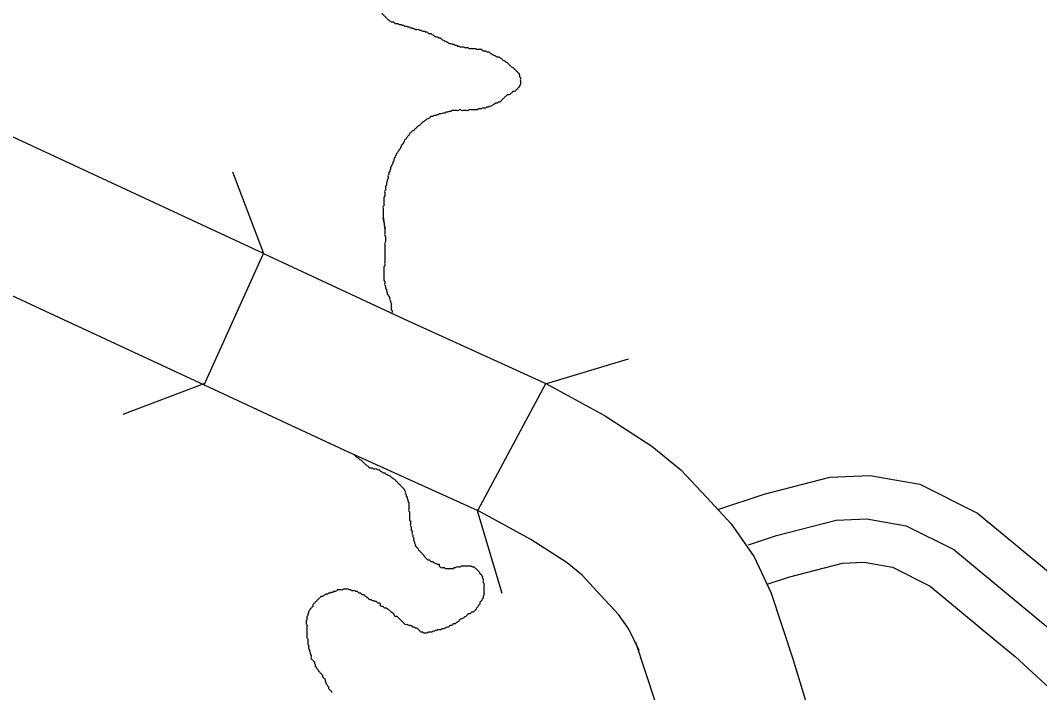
# Model space of a CAD drawing. Extents: x 813775 to 1157140, y 1757555 to 1979907.
# Drawn here: x 1046793 to 1050331, y 1804885 to 1807217 of the extents above; entities that cross this region are included whole.
import ezdxf

# ---------------------------------------------------------------- set-up
doc = ezdxf.new("R2010")
doc.units = 0
for name, color, linetype in [('Level 10', 7, 'Continuous'), ('Level 31', 7, 'Continuous'), ('Level 35', 7, 'Continuous'), ('Level 37', 7, 'Continuous')]:
    doc.layers.add(name, color=color, linetype=linetype)

msp = doc.modelspace()

# ---------------------------------------------------------------- linework, layer by layer
at = {"layer": 'Level 10'}
for points in [[(1047637.4, 1806407.4), (1046453.9, 1806956.8), (1045589.3, 1807364), (1045049.1, 1807613.7), (1044748.8, 1807753), (1044515.4, 1807863.1), (1044342.4, 1807963.8), (1044307.5, 1807994), (1044148.2, 1808122.6), (1043998, 1808244.4), (1043853.1, 1808384.2), (1043666.8, 1808578.7), (1043525.1, 1808733.5), (1043428.3, 1808850.7), (1043335.5, 1808972.9), (1043215.2, 1809173.3)], [(1042786.6, 1808915.8), (1042920.9, 1808692.1), (1043036.3, 1808540.2), (1043147.6, 1808405.4), (1043301.8, 1808236.9), (1043498.9, 1808031.3), (1043666.3, 1807869.7), (1043833.7, 1807733.9), (1043986.6, 1807610.4), (1044050.4, 1807555.2), (1044282.6, 1807420.1), (1044536.8, 1807300.1), (1044839, 1807160), (1045377.9, 1806910.9), (1046242.1, 1806503.8), (1047430.8, 1805952.1)], [(1047430.8, 1805952.1), (1047637.4, 1806407.4)], [(1047637.4, 1806407.4), (1048126.9, 1806180.2), (1048617, 1805956.8)], [(1047430.8, 1805952.1), (1047918.6, 1805725.7), (1048380.9, 1805516)], [(1048380.9, 1805516), (1048617, 1805956.8)], [(1048617, 1805956.8), (1048820.3, 1805845.6), (1048985.2, 1805739.7), (1049086, 1805656.9), (1049174.1, 1805562.5), (1049260, 1805470.2), (1049339.8, 1805356.2), (1049399.1, 1805230.1)], [(1048940.3, 1805030.8), (1048905.5, 1805104.6), (1048870.3, 1805155), (1048808.3, 1805221.6), (1048743, 1805291.6), (1048690.4, 1805334.8), (1048565, 1805415.3), (1048380.9, 1805516)], [(1049399.1, 1805230.1), (1049474.7, 1805002.1), (1049534, 1804804.6), (1049600, 1804569), (1049668.1, 1804334.6), (1049703.5, 1804213.2), (1049740.7, 1804116.3), (1049781.6, 1804010.5), (1049828.6, 1803923.2), (1049867.4, 1803859.4), (1049931.3, 1803776.2), (1050006.9, 1803700.6), (1050022.3, 1803683.4)], [(1049643.4, 1803357), (1049554.7, 1803445.7), (1049454.3, 1803576.3), (1049394.5, 1803674.7), (1049326.5, 1803801.1), (1049274.2, 1803936.5), (1049229.3, 1804053.3), (1049188, 1804194.9), (1049119.2, 1804431.8), (1049053.7, 1804665.3), (1048997.9, 1804851.5), (1048929.2, 1805058.5)]]:
    msp.add_lwpolyline(points, dxfattribs=at)
at = {"layer": 'Level 31'}
for points in [[(1049213.7, 1805519.9), (1049374.7, 1805573.3), (1049602.3, 1805631.9), (1049741.5, 1805638.3), (1049915.4, 1805607.2), (1050115.4, 1805507.1), (1050367.1, 1805298.4)], [(1049384.8, 1805260.5), (1049459.5, 1805285.3), (1049647, 1805333.7), (1049721.7, 1805337.1), (1049819.9, 1805319.5), (1049950.4, 1805254.2), (1050175.7, 1805067.5)], [(1050175.7, 1805067.5), (1050245.3, 1805009.7), (1050598.4, 1804685.3), (1050890.8, 1804427.4), (1050973.5, 1804365.4)]]:
    msp.add_lwpolyline(points, dxfattribs=at)
at = {"layer": 'Level 35'}
for points in [[(1049320.4, 1805397.2), (1049417.1, 1805429.3), (1049624.6, 1805482.8)], [(1049624.6, 1805482.8), (1049731.6, 1805487.7), (1049867.7, 1805463.3), (1050032.9, 1805380.6), (1050344, 1805122.8), (1050698.8, 1804796.8), (1050985.6, 1804543.9), (1051218.9, 1804368.7), (1051573.7, 1804222.8), (1051826.4, 1804110.9), (1051928.5, 1804106), (1052050, 1804120.6), (1052307.6, 1804149.8), (1052643, 1804174.1), (1053328.3, 1804203.3), (1053912.1, 1804232.5)], [(1048227.9, 1805335.9), (1048241.4, 1805329.8)]]:
    msp.add_lwpolyline(points, dxfattribs=at)
for points in [[(1048051.9, 1807383.5), (1048049, 1807380.6), (1048046.2, 1807374.9), (1048043.3, 1807369.1), (1048043.3, 1807363.4), (1048040.4, 1807360.5), (1048037.5, 1807354.8), (1048034.7, 1807349), (1048034.7, 1807343.3), (1048031.8, 1807340.4), (1048028.9, 1807337.5), (1048026.1, 1807331.8), (1048026.1, 1807326), (1048023.2, 1807323.2), (1048023.2, 1807317.4), (1048020.3, 1807314.5), (1048020.3, 1807308.8), (1048020.3, 1807303.1), (1048020.3, 1807297.3), (1048020.3, 1807291.6), (1048023.2, 1807288.7), (1048023.2, 1807282.9), (1048026.1, 1807280.1), (1048026.1, 1807274.3), (1048028.9, 1807271.5), (1048031.8, 1807268.6), (1048034.7, 1807262.8), (1048037.5, 1807260), (1048040.4, 1807254.2), (1048043.3, 1807248.5), (1048046.2, 1807245.6), (1048049, 1807239.9), (1048051.9, 1807237), (1048054.8, 1807234.1), (1048057.6, 1807231.2), (1048060.5, 1807228.4), (1048063.4, 1807225.5), (1048066.3, 1807222.6), (1048069.1, 1807219.8), (1048072, 1807216.9), (1048077.7, 1807214), (1048083.5, 1807211.1), (1048089.2, 1807211.1), (1048092.1, 1807208.3), (1048097.8, 1807205.4), (1048103.6, 1807205.4), (1048109.3, 1807202.5), (1048115.1, 1807202.5), (1048117.9, 1807199.7), (1048123.7, 1807199.7), (1048126.5, 1807196.8), (1048132.3, 1807196.8), (1048138, 1807193.9), (1048143.8, 1807193.9), (1048146.6, 1807191), (1048152.4, 1807191), (1048155.3, 1807188.2), (1048161, 1807188.2), (1048163.9, 1807185.3), (1048169.6, 1807185.3), (1048175.4, 1807185.3), (1048178.2, 1807182.4), (1048184, 1807182.4), (1048189.7, 1807179.5), (1048195.5, 1807179.5), (1048198.3, 1807176.7), (1048204.1, 1807176.7), (1048206.9, 1807173.8), (1048212.7, 1807170.9), (1048218.4, 1807170.9), (1048221.3, 1807168.1), (1048227, 1807165.2), (1048229.9, 1807162.3), (1048235.6, 1807159.4), (1048241.4, 1807159.4), (1048244.3, 1807156.6), (1048250, 1807156.6), (1048252.9, 1807153.7), (1048255.7, 1807150.8), (1048261.5, 1807148), (1048267.2, 1807145.1), (1048273, 1807142.2), (1048278.7, 1807139.3), (1048281.6, 1807136.5), (1048287.3, 1807136.5), (1048293.1, 1807133.6), (1048298.8, 1807133.6), (1048301.7, 1807130.7), (1048307.4, 1807130.7), (1048310.3, 1807127.8), (1048316, 1807127.8)], [(1048316, 1807127.8), (1048318.9, 1807125), (1048324.7, 1807125), (1048330.4, 1807125), (1048336.1, 1807122.1), (1048341.9, 1807122.1), (1048347.6, 1807122.1), (1048350.5, 1807119.2), (1048356.2, 1807119.2), (1048362, 1807119.2), (1048367.7, 1807119.2), (1048373.5, 1807119.2), (1048376.3, 1807116.4), (1048382.1, 1807116.4), (1048387.8, 1807116.4), (1048393.6, 1807116.4), (1048396.4, 1807113.5), (1048402.2, 1807110.6), (1048407.9, 1807110.6), (1048413.7, 1807107.7), (1048419.4, 1807107.7), (1048422.3, 1807104.9), (1048425.1, 1807102), (1048430.9, 1807099.1), (1048436.6, 1807096.3), (1048442.4, 1807093.4), (1048448.1, 1807090.5), (1048453.9, 1807090.5), (1048456.7, 1807087.6), (1048462.5, 1807084.8), (1048465.3, 1807081.9), (1048468.2, 1807079), (1048474, 1807076.1), (1048476.8, 1807073.3), (1048482.6, 1807070.4), (1048485.4, 1807067.5), (1048488.3, 1807064.7), (1048491.2, 1807061.8), (1048494.1, 1807058.9), (1048496.9, 1807056), (1048502.7, 1807053.2), (1048505.5, 1807050.3), (1048508.4, 1807047.4), (1048511.3, 1807044.6), (1048514.2, 1807041.7), (1048517, 1807038.8), (1048519.9, 1807035.9), (1048522.8, 1807033.1), (1048525.6, 1807027.3), (1048525.6, 1807021.6), (1048528.5, 1807018.7), (1048528.5, 1807013), (1048528.5, 1807007.2), (1048528.5, 1807001.5), (1048528.5, 1806995.7), (1048525.6, 1806990), (1048522.8, 1806984.2), (1048519.9, 1806981.4), (1048517, 1806978.5), (1048514.2, 1806975.6), (1048511.3, 1806972.7), (1048508.4, 1806969.9), (1048502.7, 1806969.9), (1048499.8, 1806967), (1048496.9, 1806964.1), (1048494.1, 1806961.3), (1048488.3, 1806958.4), (1048482.6, 1806958.4), (1048479.7, 1806955.5), (1048476.8, 1806952.6), (1048474, 1806949.8), (1048471.1, 1806946.9), (1048468.2, 1806944), (1048465.3, 1806941.2), (1048462.5, 1806938.3), (1048459.6, 1806935.4), (1048456.7, 1806932.5), (1048451, 1806932.5), (1048448.1, 1806929.7), (1048442.4, 1806929.7), (1048439.5, 1806926.8), (1048433.8, 1806923.9), (1048430.9, 1806921), (1048425.1, 1806918.2), (1048419.4, 1806918.2), (1048416.5, 1806915.3), (1048410.8, 1806915.3), (1048407.9, 1806912.4), (1048402.2, 1806912.4), (1048396.4, 1806912.4), (1048393.6, 1806909.6)], [(1048393.6, 1806909.6), (1048387.8, 1806909.6), (1048382.1, 1806909.6), (1048379.2, 1806906.7), (1048373.5, 1806906.7), (1048367.7, 1806906.7), (1048362, 1806906.7), (1048356.2, 1806906.7), (1048350.5, 1806906.7), (1048347.6, 1806903.8), (1048341.9, 1806903.8), (1048336.1, 1806903.8), (1048330.4, 1806903.8), (1048324.7, 1806903.8), (1048321.8, 1806906.7), (1048316, 1806906.7), (1048313.2, 1806903.8), (1048307.4, 1806903.8), (1048301.7, 1806903.8), (1048295.9, 1806903.8), (1048290.2, 1806903.8), (1048287.3, 1806900.9), (1048281.6, 1806900.9), (1048275.8, 1806898.1), (1048270.1, 1806898.1), (1048267.2, 1806895.2), (1048261.5, 1806895.2), (1048252.9, 1806892.3), (1048247.1, 1806892.3), (1048244.3, 1806889.4), (1048238.5, 1806889.4), (1048235.6, 1806886.6), (1048229.9, 1806886.6), (1048224.2, 1806883.7), (1048218.4, 1806883.7), (1048215.6, 1806880.8), (1048212.7, 1806878), (1048206.9, 1806875.1), (1048201.2, 1806872.2), (1048198.3, 1806869.3), (1048195.5, 1806866.5), (1048189.7, 1806863.6), (1048186.8, 1806860.7), (1048184, 1806857.9), (1048181.1, 1806855), (1048178.2, 1806852.1), (1048172.5, 1806849.2), (1048169.6, 1806846.4), (1048166.7, 1806843.5), (1048163.9, 1806840.6), (1048161, 1806837.7), (1048158.1, 1806834.9), (1048152.4, 1806832), (1048149.5, 1806829.1), (1048146.6, 1806826.3), (1048143.8, 1806823.4), (1048140.9, 1806817.6), (1048138, 1806814.8), (1048135.2, 1806811.9), (1048132.3, 1806806.2), (1048129.4, 1806803.3), (1048126.5, 1806800.4), (1048123.7, 1806794.7), (1048120.8, 1806788.9), (1048117.9, 1806786), (1048115.1, 1806780.3), (1048112.2, 1806774.6), (1048109.3, 1806768.8), (1048106.4, 1806765.9), (1048103.6, 1806760.2), (1048100.7, 1806757.3), (1048097.8, 1806751.6), (1048095, 1806745.8), (1048092.1, 1806740.1), (1048089.2, 1806734.3), (1048089.2, 1806728.6), (1048086.3, 1806725.7), (1048086.3, 1806720), (1048083.5, 1806717.1), (1048080.6, 1806711.4), (1048077.7, 1806705.6), (1048077.7, 1806699.9), (1048074.9, 1806697), (1048074.9, 1806691.3), (1048072, 1806688.4), (1048072, 1806682.6), (1048069.1, 1806679.8), (1048069.1, 1806674), (1048069.1, 1806668.3), (1048066.3, 1806662.5), (1048066.3, 1806656.8)], [(1048066.3, 1806656.8), (1048063.4, 1806651.1), (1048063.4, 1806645.3), (1048060.5, 1806639.6), (1048060.5, 1806633.8), (1048060.5, 1806628.1), (1048057.6, 1806625.2), (1048057.6, 1806619.5), (1048057.6, 1806613.7), (1048057.6, 1806608), (1048054.8, 1806602.2), (1048054.8, 1806596.5), (1048054.8, 1806590.7), (1048054.8, 1806585), (1048054.8, 1806579.2), (1048054.8, 1806573.5), (1048051.9, 1806570.6), (1048051.9, 1806564.9), (1048051.9, 1806559.1), (1048051.9, 1806553.4), (1048051.9, 1806547.7), (1048051.9, 1806541.9), (1048057.6, 1806499.7), (1048051.9, 1806530.4), (1048051.9, 1806528.7)], [(1048060.5, 1806493.9), (1048057.6, 1806499.7), (1048057.6, 1806493.9), (1048057.6, 1806488.2), (1048057.6, 1806482.5), (1048057.6, 1806476.7), (1048057.6, 1806471), (1048060.5, 1806465.2), (1048060.5, 1806459.5), (1048060.5, 1806453.7), (1048060.5, 1806448), (1048057.6, 1806445.1), (1048057.6, 1806439.4), (1048057.6, 1806433.6), (1048057.6, 1806427.9), (1048057.6, 1806422.1), (1048057.6, 1806416.4), (1048057.6, 1806410.7), (1048057.6, 1806404.9), (1048057.6, 1806399.2), (1048057.6, 1806393.4), (1048057.6, 1806387.7), (1048057.6, 1806381.9), (1048057.6, 1806376.2), (1048057.6, 1806370.4), (1048057.6, 1806364.7), (1048054.8, 1806361.8), (1048054.8, 1806356.1), (1048054.8, 1806350.3), (1048054.8, 1806344.6), (1048054.8, 1806338.8), (1048054.8, 1806333.1), (1048054.8, 1806327.4), (1048054.8, 1806321.6), (1048054.8, 1806315.9), (1048057.6, 1806310.1), (1048057.6, 1806304.4), (1048057.6, 1806298.6), (1048060.5, 1806292.9), (1048060.5, 1806287.1), (1048063.4, 1806284.3), (1048063.4, 1806278.5), (1048066.3, 1806272.8), (1048066.3, 1806267), (1048069.1, 1806264.2), (1048072, 1806258.4), (1048074.9, 1806252.7), (1048074.9, 1806246.9), (1048077.7, 1806244.1), (1048077.7, 1806238.3), (1048080.6, 1806235.4), (1048080.6, 1806229.7), (1048080.6, 1806224), (1048080.6, 1806218.2), (1048080.6, 1806212.5), (1048083.5, 1806209.6), (1048083.5, 1806203.8), (1048083.7, 1806203.5)], [(1047950.4, 1805710.8), (1047951.4, 1805709.8), (1047954.3, 1805706.9), (1047957.2, 1805704.1), (1047960, 1805701.2), (1047965.8, 1805698.3), (1047968.6, 1805695.5), (1047974.4, 1805692.6)], [(1047974.4, 1805692.6), (1047977.2, 1805689.7), (1047980.1, 1805686.8), (1047983, 1805684), (1047985.9, 1805681.1), (1047988.7, 1805678.2), (1047991.6, 1805675.4), (1047994.5, 1805672.5), (1048000.2, 1805669.6), (1048003.1, 1805666.7), (1048008.8, 1805663.9), (1048014.6, 1805663.9), (1048017.4, 1805661), (1048023.2, 1805661), (1048028.9, 1805661), (1048031.8, 1805658.1), (1048037.5, 1805658.1), (1048040.4, 1805655.2), (1048043.3, 1805652.4), (1048049, 1805649.5), (1048051.9, 1805646.6), (1048057.6, 1805646.6), (1048060.5, 1805643.8), (1048066.3, 1805640.9), (1048072, 1805638), (1048077.7, 1805635.1), (1048080.6, 1805632.3), (1048083.5, 1805629.4), (1048089.2, 1805626.5), (1048092.1, 1805623.7), (1048095, 1805620.8), (1048097.8, 1805617.9), (1048100.7, 1805615), (1048103.6, 1805612.2), (1048106.5, 1805609.3), (1048109.3, 1805606.4), (1048112.2, 1805603.5), (1048115.1, 1805600.7), (1048117.9, 1805597.8), (1048120.8, 1805594.9), (1048123.7, 1805592.1), (1048126.5, 1805586.3), (1048129.4, 1805580.6), (1048129.4, 1805574.8), (1048132.3, 1805571.9), (1048132.3, 1805566.2), (1048135.2, 1805563.3), (1048135.2, 1805557.6), (1048138, 1805554.7), (1048138, 1805549), (1048140.9, 1805543.2), (1048140.9, 1805537.5), (1048140.9, 1805531.7), (1048140.9, 1805526), (1048140.9, 1805520.2), (1048140.9, 1805514.5), (1048143.8, 1805511.6), (1048143.8, 1805505.9), (1048143.8, 1805500.1), (1048143.8, 1805494.4), (1048143.8, 1805488.7), (1048143.8, 1805482.9), (1048146.6, 1805480), (1048146.6, 1805474.3), (1048146.6, 1805468.5), (1048146.6, 1805462.8), (1048149.5, 1805459.9), (1048149.5, 1805454.2), (1048149.5, 1805448.4), (1048152.4, 1805445.6), (1048152.4, 1805439.8), (1048152.4, 1805434.1), (1048155.3, 1805431.2), (1048155.3, 1805425.5), (1048158.1, 1805422.6), (1048158.1, 1805416.8), (1048158.1, 1805411.1), (1048161, 1805408.2), (1048161, 1805402.5), (1048163.9, 1805399.6), (1048163.9, 1805393.9), (1048166.7, 1805391), (1048169.6, 1805388.1), (1048172.5, 1805385.3), (1048175.4, 1805379.5), (1048178.2, 1805376.6), (1048181.1, 1805373.8), (1048184, 1805370.9), (1048186.8, 1805368), (1048189.7, 1805365.1), (1048192.6, 1805362.3)], [(1048192.6, 1805362.3), (1048195.5, 1805356.5), (1048198.3, 1805353.7), (1048201.2, 1805350.8), (1048204.1, 1805347.9), (1048206.9, 1805345), (1048212.7, 1805345), (1048215.6, 1805342.2), (1048218.4, 1805339.3), (1048224.2, 1805339.3), (1048227, 1805336.4), (1048227.9, 1805335.9)], [(1048241.4, 1805329.8), (1048247.1, 1805329.8), (1048247.1, 1805324.1), (1048250, 1805321.2), (1048252.9, 1805318.3), (1048258.6, 1805318.3), (1048264.4, 1805318.3), (1048267.2, 1805315.5), (1048273, 1805315.5), (1048278.7, 1805315.5), (1048284.5, 1805315.5), (1048290.2, 1805315.5), (1048295.9, 1805315.5), (1048298.8, 1805318.3), (1048304.6, 1805318.3), (1048307.4, 1805321.2), (1048313.2, 1805321.2), (1048318.9, 1805321.2), (1048324.7, 1805324.1), (1048330.4, 1805324.1), (1048336.1, 1805324.1), (1048341.9, 1805324.1), (1048347.6, 1805324.1), (1048353.4, 1805324.1), (1048359.1, 1805324.1), (1048362, 1805321.2), (1048367.7, 1805321.2), (1048370.6, 1805318.3), (1048373.5, 1805315.5), (1048376.3, 1805312.6), (1048379.2, 1805309.7), (1048382.1, 1805306.8), (1048385, 1805304), (1048387.8, 1805298.2), (1048390.7, 1805295.4), (1048393.6, 1805292.5), (1048396.4, 1805289.6), (1048396.4, 1805283.9), (1048399.3, 1805278.1), (1048399.3, 1805272.4), (1048399.3, 1805266.6), (1048402.2, 1805263.8), (1048402.2, 1805258), (1048402.2, 1805252.3), (1048402.2, 1805246.5), (1048402.2, 1805240.8), (1048402.2, 1805235), (1048402.2, 1805229.3), (1048402.2, 1805223.5), (1048399.3, 1805217.8), (1048399.3, 1805212.1), (1048396.4, 1805209.2), (1048393.6, 1805203.4), (1048390.7, 1805200.6), (1048387.8, 1805197.7), (1048387.8, 1805191.9), (1048385, 1805189.1), (1048382.1, 1805186.2), (1048379.2, 1805180.5), (1048376.3, 1805177.6), (1048373.5, 1805171.8), (1048370.6, 1805169), (1048367.7, 1805166.1), (1048364.9, 1805163.2), (1048359.1, 1805163.2), (1048356.2, 1805160.4), (1048353.4, 1805157.5), (1048347.6, 1805157.5), (1048344.8, 1805154.6), (1048341.9, 1805151.7), (1048339, 1805148.9), (1048333.3, 1805146), (1048330.4, 1805143.1), (1048324.7, 1805140.2), (1048318.9, 1805137.4), (1048316, 1805134.5), (1048313.2, 1805131.6), (1048310.3, 1805128.8), (1048304.6, 1805125.9), (1048301.7, 1805123), (1048295.9, 1805123), (1048293.1, 1805120.1), (1048290.2, 1805117.3), (1048284.5, 1805117.3), (1048281.6, 1805114.4), (1048278.7, 1805111.5), (1048273, 1805111.5), (1048267.2, 1805108.7), (1048261.5, 1805105.8), (1048255.8, 1805105.8), (1048252.9, 1805102.9)], [(1047885.4, 1805235), (1047879.6, 1805235), (1047876.8, 1805232.2), (1047871, 1805232.2), (1047868.1, 1805229.3), (1047862.4, 1805229.3), (1047859.5, 1805226.4), (1047853.8, 1805226.4), (1047850.9, 1805223.5), (1047845.2, 1805220.7), (1047842.3, 1805217.8), (1047836.6, 1805217.8), (1047833.7, 1805214.9), (1047830.8, 1805212.1), (1047827.9, 1805209.2), (1047825.1, 1805206.3), (1047822.2, 1805203.4), (1047819.3, 1805200.6), (1047816.5, 1805197.7), (1047813.6, 1805194.8), (1047810.7, 1805191.9), (1047807.9, 1805189.1), (1047807.9, 1805183.3), (1047805, 1805180.5), (1047802.1, 1805177.6), (1047799.2, 1805174.7), (1047796.4, 1805169), (1047793.5, 1805166.1), (1047793.5, 1805160.4), (1047790.6, 1805157.5), (1047790.6, 1805151.7), (1047787.8, 1805148.9), (1047787.8, 1805143.1), (1047787.8, 1805137.4), (1047784.9, 1805134.5), (1047784.9, 1805128.8), (1047784.9, 1805123), (1047787.8, 1805120.1), (1047787.8, 1805114.4), (1047787.8, 1805108.7), (1047787.8, 1805102.9), (1047787.8, 1805097.2), (1047787.8, 1805091.4), (1047787.8, 1805085.7), (1047787.8, 1805079.9), (1047787.8, 1805074.2), (1047790.6, 1805071.3), (1047790.6, 1805065.6), (1047790.6, 1805059.8), (1047790.6, 1805054.1), (1047793.5, 1805048.3), (1047793.5, 1805042.6), (1047793.5, 1805036.8), (1047796.4, 1805034), (1047796.4, 1805028.2), (1047799.2, 1805025.4), (1047799.2, 1805019.6), (1047802.1, 1805013.9), (1047802.1, 1805008.1), (1047802.1, 1805002.4), (1047805, 1804999.5), (1047807.9, 1804996.6), (1047810.7, 1804993.8), (1047813.6, 1804990.9), (1047813.6, 1804985.1), (1047816.5, 1804982.3), (1047816.5, 1804976.5), (1047819.3, 1804973.7), (1047822.2, 1804967.9), (1047825.1, 1804965), (1047827.9, 1804959.3), (1047830.8, 1804956.4), (1047833.7, 1804953.6), (1047836.6, 1804950.7), (1047839.4, 1804947.8), (1047842.3, 1804944.9), (1047842.3, 1804939.2), (1047845.2, 1804936.3), (1047848, 1804933.4), (1047850.9, 1804930.6), (1047850.9, 1804924.8), (1047853.8, 1804922), (1047853.8, 1804916.2), (1047856.7, 1804913.3), (1047859.5, 1804907.6), (1047862.4, 1804904.7), (1047862.4, 1804899), (1047865.3, 1804896.1), (1047868.1, 1804893.2), (1047871, 1804890.4), (1047873.9, 1804884.6)], [(1048252.9, 1805102.9), (1048247.1, 1805102.9), (1048241.4, 1805102.9), (1048238.5, 1805100), (1048232.8, 1805100), (1048229.9, 1805097.2), (1048224.2, 1805097.2), (1048221.3, 1805094.3), (1048215.6, 1805094.3), (1048209.8, 1805094.3), (1048204.1, 1805091.4), (1048198.3, 1805091.4), (1048192.6, 1805091.4), (1048189.7, 1805094.3), (1048184, 1805094.3), (1048181.1, 1805097.2), (1048178.2, 1805100), (1048175.4, 1805102.9), (1048172.5, 1805105.8), (1048169.6, 1805108.7), (1048163.9, 1805108.7), (1048161, 1805111.5), (1048155.3, 1805111.5), (1048152.4, 1805114.4), (1048146.6, 1805117.3), (1048140.9, 1805117.3), (1048138, 1805120.1), (1048132.3, 1805120.1), (1048126.5, 1805123), (1048123.7, 1805125.9), (1048120.8, 1805128.8), (1048117.9, 1805131.6), (1048115.1, 1805134.5), (1048112.2, 1805137.4), (1048109.3, 1805140.2), (1048106.5, 1805143.1), (1048103.6, 1805146), (1048100.7, 1805148.9), (1048095, 1805148.9), (1048092.1, 1805151.7), (1048089.2, 1805157.5), (1048086.4, 1805160.4), (1048080.6, 1805163.2), (1048077.7, 1805166.1), (1048074.9, 1805169), (1048072, 1805171.8), (1048066.3, 1805174.7), (1048063.4, 1805177.6), (1048057.6, 1805177.6), (1048054.8, 1805180.5), (1048051.9, 1805183.3), (1048046.2, 1805183.3), (1048043.3, 1805186.2), (1048043.3, 1805191.9), (1048040.4, 1805194.8), (1048034.7, 1805194.8), (1048031.8, 1805197.7), (1048028.9, 1805200.6), (1048023.2, 1805200.6), (1048020.3, 1805203.4), (1048014.6, 1805203.4), (1048011.7, 1805206.3), (1048006, 1805206.3), (1048003.1, 1805209.2), (1048000.2, 1805212.1), (1047997.3, 1805214.9), (1047991.6, 1805217.8), (1047988.7, 1805220.7), (1047985.9, 1805223.5), (1047980.1, 1805223.5), (1047977.2, 1805226.4), (1047974.4, 1805229.3), (1047968.6, 1805229.3), (1047965.8, 1805232.2), (1047962.9, 1805235), (1047957.2, 1805235), (1047954.3, 1805237.9), (1047948.5, 1805237.9), (1047942.8, 1805237.9), (1047939.9, 1805240.8), (1047934.2, 1805240.8), (1047931.3, 1805243.6), (1047925.6, 1805243.6), (1047919.8, 1805243.6), (1047914.1, 1805243.6), (1047911.2, 1805240.8), (1047905.5, 1805240.8), (1047899.7, 1805240.8), (1047894, 1805240.8), (1047891.1, 1805237.9), (1047885.4, 1805235)]]:
    msp.add_spline(points, degree=3, dxfattribs=at)
at = {"layer": 'Level 37'}
for points in [[(1047529.9, 1806691.7), (1047635.8, 1806411)], [(1048616.2, 1805955.8), (1048903.5, 1806042.1)], [(1047429.9, 1805955.4), (1047149.2, 1805849.5)], [(1048465.7, 1805228.2), (1048379.3, 1805515.5)]]:
    msp.add_lwpolyline(points, dxfattribs=at)

doc.saveas('drawing.dxf')
